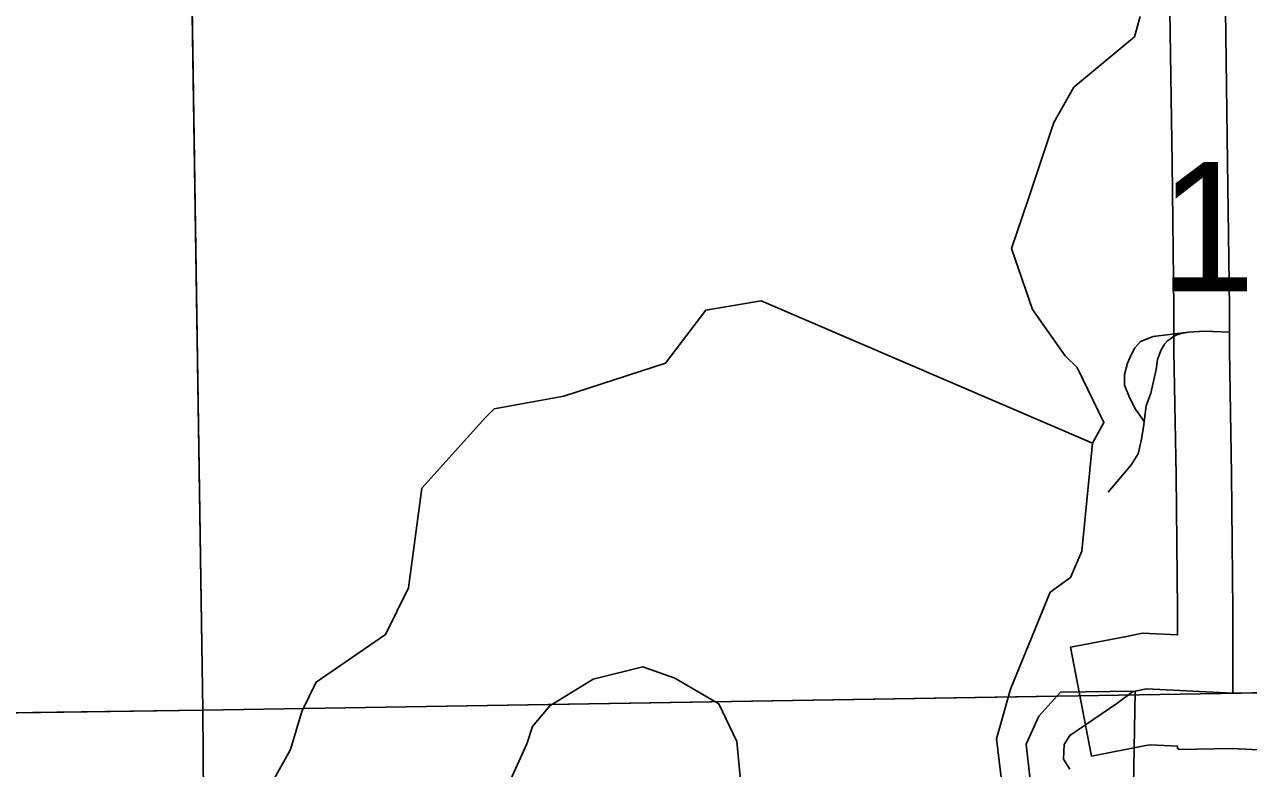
# Model space of a CAD drawing. Extents: x 23.6 to 68.7, y -63 to -29.
# Drawn here: x 49.563 to 50.225, y -48.536 to -48.134 of the extents above; entities that cross this region are included whole.
import ezdxf

# ---------------------------------------------------------------- set-up
doc = ezdxf.new("R2010")
doc.units = 0
for name, color, linetype in [('tdCoCityStreetMinor', 7, 'Continuous'), ('tdCoCorpBndry', 7, 'Continuous'), ('tdCoHydroRiver', 7, 'Continuous'), ('tdCoSecRdNmbr', 7, 'Continuous'), ('tdCoSecRteBand', 7, 'Continuous'), ('tdCoSecRteCL', 7, 'Continuous'), ('tdCoSectLine', 7, 'Continuous'), ('tdCoSectLinePart', 7, 'Continuous'), ('tdCoStPrkRd', 7, 'Continuous'), ('tdCoSurfGravel', 7, 'Continuous')]:
    doc.layers.add(name, color=color, linetype=linetype)

msp = doc.modelspace()

# ---------------------------------------------------------------- linework, layer by layer
at = {"layer": 'tdCoCityStreetMinor'}
msp.add_lwpolyline([(50.12852, -48.53666), (50.12507, -48.53123), (50.12532, -48.52334), (50.12852, -48.51841), (50.1374, -48.51225), (50.15392, -48.50115), (50.16231, -48.49474), (50.16386, -48.49444)], dxfattribs=at)
at = {"layer": 'tdCoCorpBndry'}
msp.add_lwpolyline([(50.10677, -48.54082), (50.10479, -48.52317), (50.1116, -48.50801), (50.12335, -48.49501), (50.16386, -48.49444), (50.16094, -48.65849)], dxfattribs=at)
at = {"layer": 'tdCoHydroRiver'}
for points in [[(50.16656, -48.12945), (50.16352, -48.14053), (50.13067, -48.16773), (50.11983, -48.18679), (50.10608, -48.22799), (50.09689, -48.25492), (50.10831, -48.28795), (50.12595, -48.31301), (50.13233, -48.31926), (50.14686, -48.34909), (50.14067, -48.3602)], [(50.14067, -48.3602), (49.96145, -48.28325), (49.93151, -48.28831), (49.90973, -48.31696), (49.85468, -48.33493), (49.81687, -48.34166), (49.81219, -48.34645)], [(49.81219, -48.34645), (49.77787, -48.38471)], [(50.14067, -48.3602), (50.13499, -48.41867), (50.12884, -48.43295), (50.11787, -48.44096), (50.09635, -48.49329)], [(49.77787, -48.38471), (49.77057, -48.43846), (49.75822, -48.46385), (49.72062, -48.48953), (49.7129, -48.50539), (49.70681, -48.52598), (49.66346, -48.60381), (49.62918, -48.64523), (49.56964, -48.68534), (49.56353, -48.70435)], [(49.95185, -48.5596), (49.94828, -48.52175), (49.93858, -48.50134), (49.91476, -48.48739), (49.89732, -48.48127), (49.87056, -48.48788), (49.84704, -48.50234), (49.83769, -48.5135), (49.83464, -48.523), (49.82231, -48.54997)], [(50.09635, -48.49329), (50.08875, -48.52021), (50.09222, -48.54859), (50.11456, -48.57044), (50.11466, -48.57991), (50.08809, -48.60388), (50.07407, -48.6214), (50.06807, -48.64988), (50.06529, -48.68464), (50.07183, -48.70509), (50.08937, -48.72068), (50.10539, -48.74261), (50.10232, -48.75053), (50.06304, -48.76675), (50.04125, -48.7954), (50.03257, -48.86811)]]:
    msp.add_lwpolyline(points, dxfattribs=at)
at = {"layer": 'tdCoSecRteBand'}
msp.add_lwpolyline([(50.24522, -48.52697), (50.21625, -48.52555), (50.18724, -48.52606), (50.18723, -48.52554), (50.18672, -48.52554), (50.18672, -48.52411), (50.1721, -48.5234), (50.16956, -48.52389), (50.14011, -48.52959), (50.12871, -48.47068), (50.15816, -48.46498), (50.16425, -48.4638), (50.1678, -48.46312), (50.17142, -48.46329), (50.18672, -48.46404), (50.18672, -48.45071), (50.1859, -48.37764), (50.18475, -48.31049), (50.18475, -48.31023), (50.18475, -48.30997), (50.18475, -48.30021), (50.18475, -48.28731), (50.18376, -48.2086), (50.18261, -48.12631)], dxfattribs=at)
at = {"layer": 'tdCoSecRteCL'}
for points in [[(50.21672, -48.49554), (50.21672, -48.45054), (50.2159, -48.37722), (50.21475, -48.30997), (50.21475, -48.30021), (50.21475, -48.28712), (50.21376, -48.20821), (50.21261, -48.12584)], [(50.21672, -48.49554), (50.41976, -48.49202), (50.48314, -48.49079), (50.55466, -48.49054), (50.59362, -48.48906), (50.64689, -48.48832), (50.69547, -48.48832), (50.73394, -48.48734), (50.90681, -48.48487), (50.92116, -48.48458)], [(50.16386, -48.49444), (50.16995, -48.49326), (50.21672, -48.49554)]]:
    msp.add_lwpolyline(points, dxfattribs=at)
at = {"layer": 'tdCoSectLine'}
for points in [[(49.64392, -47.50485), (49.65937, -48.50476)], [(49.65937, -48.50476), (50.66183, -48.48832)], [(48.65873, -48.51835), (49.65937, -48.50476)], [(49.65937, -48.50476), (49.66684, -49.49788)]]:
    msp.add_lwpolyline(points, dxfattribs=at)
at = {"layer": 'tdCoSectLinePart'}
for points in [[(49.65275, -48.07626), (49.65937, -48.50476)], [(49.65937, -48.50476), (50.12103, -48.49719)], [(49.50889, -48.5068), (49.65937, -48.50476)], [(49.65937, -48.50476), (49.66684, -49.49788)]]:
    msp.add_lwpolyline(points, dxfattribs=at)
at = {"layer": 'tdCoStPrkRd'}
for p, q in [((50.16659, -48.30531), (50.17349, -48.30251)), ((50.17349, -48.30251), (50.19273, -48.30021)), ((50.18286, -48.30383), (50.18122, -48.30498)), ((50.18451, -48.30251), (50.18286, -48.30383)), ((50.18632, -48.30169), (50.18451, -48.30251)), ((50.18862, -48.30103), (50.18632, -48.30169)), ((50.19273, -48.30021), (50.18862, -48.30103)), ((50.20128, -48.29972), (50.19273, -48.30021)), ((50.21475, -48.30021), (50.20128, -48.29972)), ((50.16182, -48.31221), (50.16363, -48.30876)), ((50.16363, -48.30876), (50.16659, -48.30531)), ((50.1776, -48.31007), (50.17579, -48.31501)), ((50.17958, -48.30679), (50.1776, -48.31007)), ((50.18122, -48.30498), (50.17958, -48.30679)), ((50.15804, -48.32306), (50.15968, -48.31698)), ((50.15968, -48.31698), (50.16182, -48.31221)), ((50.17579, -48.31501), (50.17514, -48.32043)), ((50.15804, -48.32882), (50.15804, -48.32306)), ((50.17514, -48.32043), (50.17218, -48.33326)), ((50.16067, -48.33556), (50.15804, -48.32882)), ((50.16396, -48.34197), (50.16067, -48.33556)), ((50.17218, -48.33326), (50.16971, -48.34)), ((50.16863, -48.34855), (50.16396, -48.34197)), ((50.16971, -48.34), (50.16863, -48.34855)), ((50.1684, -48.35035), (50.16725, -48.35808)), ((50.16863, -48.34855), (50.1684, -48.35035)), ((50.16725, -48.35808), (50.16544, -48.36597)), ((50.16544, -48.36597), (50.16182, -48.37173)), ((50.16182, -48.37173), (50.14916, -48.38685))]:
    msp.add_line(p, q, dxfattribs=at)
at = {"layer": 'tdCoSurfGravel'}
for points in [[(50.21672, -48.49554), (50.21672, -48.45054), (50.2159, -48.37722), (50.21475, -48.30997), (50.21475, -48.30021), (50.21475, -48.28712), (50.21376, -48.20821), (50.21261, -48.12584)], [(50.16386, -48.49444), (50.16995, -48.49326), (50.21672, -48.49554), (50.41976, -48.49202), (50.48314, -48.49079), (50.55466, -48.49054), (50.59362, -48.48906), (50.64689, -48.48832), (50.69547, -48.48832), (50.73394, -48.48734), (50.90681, -48.48487), (50.92116, -48.48458)]]:
    msp.add_lwpolyline(points, dxfattribs=at)

# ---------------------------------------------------------------- texts
at = {"layer": 'tdCoSecRdNmbr'}
msp.add_text('1312', height=0.07, rotation=0.03895, dxfattribs=at).set_placement((50.17681, -48.27813))

doc.saveas('drawing.dxf')
